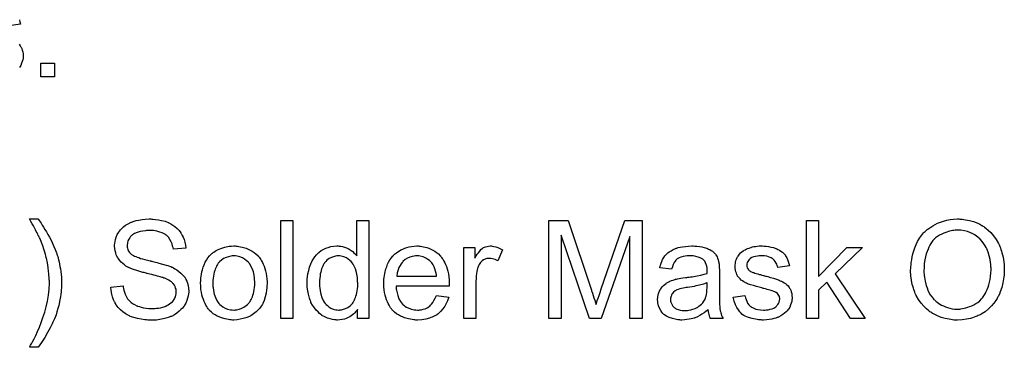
# Model space of a CAD drawing. Extents: x -1.5 to 9, y -3 to 5.
# Tile 329 of 368: x 6.336 to 7.141, y 2.024 to 2.292. Entities that reach past the tile are written whole.
import ezdxf

# ---------------------------------------------------------------- set-up
doc = ezdxf.new("R2010")
doc.units = 0
doc.layers.add('qfn16-30-34-a_mechanical_19', color=1, linetype='CONTINUOUS')

msp = doc.modelspace()

# ---------------------------------------------------------------- linework, layer by layer
at = {"layer": 'qfn16-30-34-a_mechanical_19', "color": 1}
for points in [[(6.335686, 2.291644), (6.336149, 2.289909), (6.336612, 2.287942), (6.327009, 2.286669)], [(6.335455, 2.271513), (6.33638, 2.270356), (6.336496, 2.27024), (6.336727, 2.269777), (6.33719, 2.269083), (6.337653, 2.268042), (6.338, 2.266769), (6.338463, 2.265381), (6.338694, 2.263761), (6.33881, 2.26191), (6.33881, 2.261678), (6.33881, 2.2611), (6.338694, 2.260174), (6.338463, 2.258901), (6.338116, 2.257513), (6.337537, 2.256009), (6.336843, 2.254273), (6.335917, 2.252653)], [(6.364495, 2.244902), (6.353273, 2.244902), (6.353273, 2.256124), (6.364495, 2.256124), (6.364495, 2.244902)], [(6.351074, 2.12853), (6.351421, 2.128068), (6.351884, 2.127258), (6.352578, 2.126332), (6.353504, 2.125059), (6.35443, 2.123555), (6.355471, 2.121936), (6.356628, 2.120084), (6.3579, 2.118002), (6.359057, 2.115803), (6.36033, 2.113605), (6.361603, 2.111175), (6.363917, 2.1062), (6.365074, 2.103539), (6.365999, 2.100994), (6.365999, 2.100878), (6.366231, 2.100415), (6.366347, 2.099837), (6.366694, 2.098911), (6.367041, 2.09787), (6.367388, 2.096597), (6.367735, 2.095093), (6.368198, 2.093473), (6.368545, 2.091622), (6.368892, 2.089655), (6.369239, 2.087688), (6.369586, 2.08549), (6.370049, 2.080862), (6.37028, 2.076118), (6.37028, 2.076003), (6.37028, 2.075424), (6.37028, 2.074614), (6.370165, 2.073573), (6.370165, 2.0723), (6.369933, 2.07068), (6.369818, 2.068945), (6.369586, 2.066978), (6.369239, 2.064896), (6.368892, 2.062581), (6.367851, 2.057838), (6.367272, 2.055292), (6.366462, 2.052747), (6.365652, 2.050086), (6.364611, 2.047541), (6.364495, 2.047425), (6.36438, 2.046962), (6.364033, 2.046268), (6.36357, 2.045226), (6.363107, 2.04407), (6.362413, 2.042681), (6.361603, 2.041177), (6.360793, 2.039441), (6.359867, 2.03759), (6.358826, 2.035739), (6.356512, 2.03169), (6.353851, 2.027524), (6.350958, 2.023591), (6.343901, 2.023591), (6.343901, 2.023706), (6.344132, 2.023938), (6.344364, 2.024285), (6.344595, 2.024748), (6.344942, 2.025442), (6.345405, 2.026136), (6.345868, 2.027062), (6.346446, 2.028103), (6.347719, 2.030417), (6.349107, 2.033309), (6.350496, 2.036433), (6.352115, 2.04002), (6.35362, 2.043838), (6.355008, 2.047888), (6.356396, 2.052284), (6.357669, 2.056796), (6.35871, 2.061425), (6.35952, 2.066284), (6.359983, 2.071143), (6.360215, 2.076118), (6.360215, 2.076234), (6.360215, 2.076581), (6.360215, 2.07716), (6.360215, 2.077854), (6.360099, 2.07878), (6.360099, 2.079936), (6.359983, 2.081093), (6.359867, 2.082482), (6.359752, 2.083986), (6.359636, 2.085606), (6.359173, 2.088961), (6.358595, 2.092664), (6.357785, 2.096482), (6.357785, 2.096597), (6.357669, 2.096829), (6.357553, 2.097291), (6.357438, 2.09787), (6.357206, 2.098564), (6.356975, 2.09949), (6.356396, 2.101572), (6.355702, 2.103886), (6.354777, 2.106548), (6.353735, 2.10944), (6.352578, 2.112217), (6.352578, 2.112332), (6.352463, 2.112448), (6.352347, 2.112795), (6.352115, 2.113142), (6.351884, 2.113721), (6.351537, 2.114415), (6.35119, 2.115109), (6.350727, 2.116151), (6.350149, 2.117192), (6.34957, 2.118349), (6.348876, 2.119737), (6.348066, 2.121241), (6.34714, 2.122861), (6.346215, 2.124597), (6.345058, 2.126564), (6.343901, 2.128646), (6.350958, 2.128646), (6.351074, 2.12853)], [(6.443981, 2.12853), (6.444791, 2.12853), (6.446989, 2.128299), (6.449419, 2.127952), (6.451965, 2.127374), (6.454741, 2.126679), (6.457287, 2.125754), (6.457403, 2.125754), (6.457634, 2.125638), (6.457981, 2.125407), (6.458444, 2.125175), (6.459601, 2.124597), (6.461105, 2.123555), (6.46284, 2.122398), (6.464576, 2.120894), (6.466196, 2.119159), (6.4677, 2.117192), (6.4677, 2.117076), (6.467815, 2.116961), (6.468047, 2.116613), (6.468278, 2.116266), (6.468857, 2.115109), (6.469551, 2.113605), (6.470361, 2.111754), (6.470939, 2.109556), (6.471518, 2.107242), (6.471749, 2.104696), (6.461568, 2.103886), (6.461568, 2.104002), (6.461568, 2.104233), (6.461452, 2.104581), (6.461336, 2.105159), (6.460989, 2.106432), (6.460526, 2.108167), (6.459832, 2.110019), (6.458791, 2.11187), (6.457518, 2.113605), (6.455898, 2.115225), (6.455667, 2.115341), (6.455088, 2.115803), (6.453931, 2.116498), (6.452427, 2.117192), (6.450461, 2.117886), (6.448146, 2.11858), (6.445254, 2.119043), (6.442014, 2.119159), (6.440395, 2.119159), (6.4397, 2.119043), (6.438775, 2.118927), (6.436692, 2.118696), (6.434378, 2.118233), (6.432064, 2.117655), (6.429866, 2.116729), (6.42894, 2.116151), (6.428015, 2.115572), (6.427783, 2.115456), (6.42732, 2.114994), (6.426626, 2.114184), (6.425932, 2.113258), (6.425122, 2.111985), (6.424428, 2.110597), (6.423965, 2.108977), (6.423734, 2.107126), (6.423734, 2.106895), (6.423734, 2.106432), (6.42385, 2.105622), (6.424081, 2.104696), (6.424428, 2.103539), (6.425007, 2.102382), (6.425701, 2.101225), (6.426742, 2.100068), (6.426858, 2.099953), (6.427436, 2.099606), (6.427899, 2.099258), (6.428362, 2.099027), (6.429056, 2.09868), (6.429866, 2.098217), (6.430907, 2.09787), (6.432064, 2.097407), (6.433337, 2.096944), (6.434841, 2.096366), (6.436461, 2.095903), (6.438312, 2.095325), (6.440395, 2.094862), (6.442709, 2.094283), (6.442824, 2.094283), (6.443287, 2.094168), (6.443981, 2.094052), (6.444791, 2.09382), (6.445833, 2.093589), (6.447105, 2.093242), (6.448378, 2.092895), (6.449766, 2.092548), (6.452775, 2.091738), (6.455667, 2.090928), (6.457055, 2.090465), (6.458328, 2.090002), (6.459485, 2.089655), (6.460411, 2.089193), (6.460526, 2.089193), (6.460758, 2.089077), (6.461105, 2.088845), (6.461568, 2.088614), (6.46284, 2.08792), (6.464345, 2.086994), (6.46608, 2.085722), (6.467815, 2.084333), (6.469435, 2.082713), (6.470824, 2.080978), (6.470939, 2.080746), (6.471402, 2.080168), (6.471865, 2.079127), (6.472559, 2.077738), (6.473138, 2.076118), (6.473716, 2.074151), (6.474063, 2.071953), (6.474179, 2.069639), (6.474179, 2.069523), (6.474179, 2.069408), (6.474179, 2.069061), (6.474179, 2.068598), (6.473948, 2.067325), (6.473716, 2.065705), (6.473253, 2.063854), (6.472675, 2.061887), (6.471749, 2.059805), (6.470477, 2.057606), (6.470477, 2.057491), (6.470361, 2.057375), (6.469782, 2.056681), (6.468972, 2.05564), (6.467815, 2.054483), (6.466311, 2.053094), (6.46446, 2.05159), (6.462378, 2.050202), (6.459948, 2.048929), (6.459832, 2.048929), (6.459601, 2.048813), (6.459254, 2.048698), (6.458791, 2.048466), (6.458097, 2.048235), (6.457287, 2.047888), (6.455436, 2.047425), (6.453237, 2.046846), (6.450576, 2.046268), (6.447684, 2.045921), (6.44456, 2.045805), (6.442709, 2.045805), (6.441783, 2.045921), (6.440742, 2.045921), (6.439585, 2.046036), (6.438196, 2.046152), (6.435304, 2.046615), (6.432296, 2.047078), (6.429287, 2.047888), (6.426395, 2.048929), (6.426279, 2.048929), (6.426048, 2.049045), (6.425701, 2.049276), (6.425238, 2.049507), (6.42385, 2.050202), (6.42223, 2.051243), (6.420378, 2.052631), (6.418412, 2.054251), (6.41656, 2.056218), (6.414825, 2.058416), (6.414825, 2.058532), (6.414593, 2.058763), (6.414478, 2.05911), (6.414131, 2.059573), (6.413899, 2.060152), (6.413552, 2.060846), (6.412742, 2.062581), (6.411932, 2.06478), (6.411238, 2.067209), (6.410775, 2.069986), (6.410544, 2.072879), (6.420494, 2.073804), (6.420494, 2.073689), (6.420494, 2.073573), (6.42061, 2.073226), (6.42061, 2.072763), (6.420841, 2.071722), (6.421188, 2.070218), (6.421651, 2.068714), (6.422114, 2.066978), (6.422924, 2.065358), (6.423734, 2.063854), (6.42385, 2.063738), (6.424197, 2.063276), (6.424775, 2.062466), (6.425701, 2.061656), (6.426858, 2.060615), (6.42813, 2.059573), (6.429866, 2.058532), (6.431717, 2.057606), (6.431833, 2.057606), (6.431949, 2.057491), (6.432296, 2.057375), (6.432643, 2.057259), (6.4338, 2.056912), (6.435304, 2.056449), (6.437155, 2.055987), (6.439238, 2.05564), (6.441552, 2.055408), (6.444097, 2.055292), (6.445138, 2.055292), (6.446295, 2.055408), (6.447684, 2.055524), (6.449303, 2.055755), (6.451155, 2.055987), (6.453006, 2.056449), (6.454741, 2.057028), (6.454973, 2.057144), (6.455551, 2.057375), (6.456361, 2.057838), (6.457403, 2.058301), (6.458444, 2.05911), (6.459601, 2.05992), (6.460758, 2.060846), (6.461683, 2.062003), (6.461799, 2.062119), (6.46203, 2.062581), (6.462378, 2.06316), (6.46284, 2.064086), (6.463303, 2.065011), (6.46365, 2.066168), (6.463882, 2.067441), (6.463997, 2.068829), (6.463997, 2.068945), (6.463997, 2.069523), (6.463882, 2.070218), (6.463766, 2.071143), (6.463419, 2.072069), (6.463072, 2.073226), (6.462493, 2.074383), (6.461683, 2.075424), (6.461568, 2.07554), (6.461221, 2.075887), (6.460758, 2.07635), (6.459948, 2.077044), (6.459022, 2.077738), (6.45775, 2.078548), (6.456245, 2.079358), (6.45451, 2.080052), (6.454394, 2.080168), (6.453816, 2.080284), (6.45289, 2.080631), (6.452312, 2.080746), (6.451502, 2.080978), (6.450692, 2.081325), (6.449651, 2.081556), (6.448494, 2.081903), (6.447105, 2.082251), (6.445717, 2.082598), (6.444097, 2.08306), (6.442246, 2.083523), (6.440279, 2.083986), (6.440163, 2.083986), (6.439816, 2.084102), (6.439238, 2.084217), (6.438543, 2.084449), (6.437618, 2.08468), (6.436577, 2.084912), (6.434262, 2.085606), (6.431717, 2.086416), (6.429056, 2.087226), (6.426742, 2.088035), (6.425701, 2.088498), (6.424775, 2.088961), (6.424659, 2.088961), (6.424544, 2.089077), (6.42385, 2.08954), (6.422808, 2.090118), (6.421651, 2.091044), (6.420263, 2.092085), (6.418874, 2.093358), (6.417486, 2.094862), (6.416329, 2.096482), (6.416213, 2.096713), (6.415866, 2.097291), (6.415403, 2.098217), (6.414941, 2.099374), (6.414478, 2.100878), (6.414015, 2.102614), (6.413668, 2.104465), (6.413552, 2.106432), (6.413552, 2.106548), (6.413552, 2.106663), (6.413552, 2.10701), (6.413552, 2.107473), (6.413784, 2.10863), (6.414015, 2.110134), (6.414362, 2.11187), (6.414941, 2.113837), (6.415751, 2.115803), (6.416908, 2.11777), (6.416908, 2.117886), (6.417023, 2.118002), (6.417602, 2.118696), (6.418412, 2.119622), (6.419453, 2.120779), (6.420841, 2.122051), (6.422577, 2.12344), (6.424659, 2.124712), (6.426973, 2.125869), (6.427089, 2.125869), (6.42732, 2.125985), (6.427668, 2.126101), (6.42813, 2.126332), (6.428709, 2.126564), (6.429519, 2.126795), (6.431254, 2.127258), (6.433453, 2.127721), (6.435998, 2.128183), (6.438659, 2.12853), (6.441667, 2.128646), (6.443171, 2.128646), (6.443981, 2.12853)], [(6.559334, 2.047193), (6.5495, 2.047193), (6.5495, 2.127258), (6.559334, 2.127258), (6.559334, 2.047193)], [(6.621234, 2.047193), (6.612093, 2.047193), (6.612093, 2.054483), (6.611978, 2.054367), (6.611862, 2.054135), (6.611515, 2.053673), (6.611052, 2.053094), (6.610474, 2.052516), (6.609779, 2.051821), (6.60897, 2.051012), (6.607928, 2.050202), (6.606887, 2.049392), (6.60573, 2.048582), (6.604342, 2.047888), (6.602837, 2.047309), (6.601333, 2.046731), (6.599598, 2.046268), (6.597747, 2.046036), (6.59578, 2.045921), (6.595086, 2.045921), (6.594623, 2.046036), (6.593234, 2.046152), (6.591614, 2.046383), (6.589648, 2.046846), (6.587449, 2.047541), (6.585251, 2.048466), (6.583053, 2.049739), (6.582937, 2.049739), (6.582821, 2.04997), (6.582127, 2.050433), (6.581086, 2.051359), (6.579813, 2.052516), (6.578309, 2.05402), (6.576805, 2.055871), (6.575301, 2.057954), (6.574028, 2.060383), (6.574028, 2.060499), (6.573912, 2.06073), (6.573797, 2.061077), (6.573565, 2.06154), (6.573334, 2.062234), (6.572987, 2.063044), (6.572755, 2.063854), (6.572524, 2.064896), (6.571945, 2.067209), (6.571367, 2.069871), (6.57102, 2.072879), (6.570904, 2.076118), (6.570904, 2.076234), (6.570904, 2.076465), (6.570904, 2.076928), (6.570904, 2.077622), (6.57102, 2.078317), (6.57102, 2.079242), (6.571251, 2.081325), (6.571598, 2.083755), (6.572177, 2.086416), (6.572871, 2.089193), (6.573797, 2.091854), (6.573797, 2.091969), (6.573912, 2.092201), (6.574144, 2.092548), (6.574375, 2.093011), (6.575069, 2.094283), (6.575995, 2.095903), (6.577152, 2.097639), (6.578656, 2.099374), (6.580392, 2.101225), (6.582474, 2.102729), (6.58259, 2.102729), (6.582706, 2.102845), (6.583053, 2.103077), (6.583516, 2.103308), (6.584672, 2.103886), (6.586292, 2.104696), (6.588144, 2.10539), (6.590342, 2.105969), (6.592771, 2.106432), (6.595317, 2.106548), (6.596243, 2.106548), (6.597168, 2.106432), (6.598441, 2.106316), (6.599945, 2.105969), (6.601565, 2.105622), (6.603185, 2.105043), (6.604689, 2.104233), (6.60492, 2.104118), (6.605383, 2.103886), (6.606077, 2.103308), (6.607003, 2.102729), (6.60816, 2.101919), (6.609201, 2.100878), (6.610358, 2.099837), (6.611399, 2.098564), (6.611399, 2.127258), (6.621234, 2.127258), (6.621234, 2.047193)], [(6.844766, 2.047194), (6.834584, 2.047194), (6.834584, 2.114184), (6.811213, 2.047194), (6.801726, 2.047193), (6.778586, 2.115341), (6.778586, 2.047193), (6.768404, 2.047193), (6.768404, 2.127258), (6.784255, 2.127258), (6.80323, 2.070449), (6.80323, 2.070334), (6.803346, 2.070102), (6.803461, 2.069755), (6.803693, 2.069177), (6.804155, 2.067788), (6.804734, 2.066053), (6.805312, 2.064086), (6.806007, 2.062119), (6.806585, 2.060268), (6.807048, 2.058648), (6.807164, 2.058879), (6.807279, 2.059458), (6.807626, 2.060499), (6.808089, 2.061887), (6.808668, 2.063739), (6.809478, 2.065937), (6.810288, 2.068482), (6.811329, 2.07149), (6.830535, 2.127258), (6.844766, 2.127258), (6.844766, 2.047194)], [(6.988813, 2.081556), (7.012068, 2.105275), (7.024911, 2.105275), (7.002581, 2.083639), (7.027109, 2.047194), (7.014961, 2.047194), (6.995639, 2.076813), (6.988813, 2.070218), (6.988813, 2.047194), (6.978978, 2.047194), (6.978978, 2.127258), (6.988813, 2.127258), (6.988813, 2.081556)], [(7.104281, 2.128531), (7.105323, 2.128531), (7.106364, 2.128415), (7.107752, 2.128184), (7.109141, 2.127952), (7.112149, 2.127374), (7.11562, 2.126448), (7.118975, 2.12506), (7.120711, 2.12425), (7.122446, 2.123324), (7.122562, 2.123208), (7.122793, 2.123093), (7.123256, 2.122746), (7.12395, 2.122398), (7.124644, 2.12182), (7.12557, 2.121126), (7.127537, 2.119506), (7.129619, 2.117423), (7.131934, 2.114878), (7.134132, 2.11187), (7.135983, 2.108515), (7.135983, 2.108399), (7.136214, 2.108052), (7.136446, 2.107589), (7.136677, 2.106895), (7.13714, 2.105969), (7.137487, 2.104928), (7.13795, 2.103655), (7.138413, 2.102267), (7.13876, 2.100763), (7.139223, 2.099143), (7.139685, 2.097292), (7.140033, 2.09544), (7.140495, 2.091391), (7.140727, 2.086994), (7.140727, 2.086879), (7.140727, 2.086416), (7.140727, 2.085837), (7.140611, 2.084912), (7.140611, 2.08387), (7.140495, 2.082598), (7.140264, 2.081209), (7.140148, 2.079705), (7.13957, 2.07635), (7.138644, 2.072648), (7.137371, 2.068945), (7.136677, 2.067094), (7.135752, 2.065243), (7.135752, 2.065127), (7.13552, 2.06478), (7.135289, 2.064317), (7.134826, 2.063623), (7.134363, 2.062813), (7.133785, 2.062003), (7.132165, 2.059805), (7.130198, 2.057491), (7.127884, 2.055061), (7.125107, 2.052747), (7.121868, 2.050664), (7.121752, 2.050664), (7.12152, 2.050433), (7.120942, 2.050202), (7.120248, 2.049855), (7.119438, 2.049508), (7.118512, 2.04916), (7.117355, 2.048698), (7.116083, 2.048235), (7.114694, 2.047772), (7.11319, 2.047309), (7.109835, 2.046615), (7.106248, 2.046036), (7.10243, 2.045805), (7.101273, 2.045805), (7.100579, 2.045921), (7.099538, 2.045921), (7.098381, 2.046152), (7.097108, 2.046268), (7.095604, 2.046499), (7.09248, 2.047194), (7.089124, 2.048119), (7.085654, 2.049508), (7.083918, 2.050317), (7.082182, 2.051243), (7.082067, 2.051359), (7.081835, 2.051474), (7.081373, 2.051822), (7.080678, 2.052284), (7.079984, 2.052747), (7.079174, 2.053441), (7.077207, 2.055177), (7.075009, 2.057259), (7.072695, 2.059805), (7.070613, 2.062697), (7.068646, 2.066053), (7.068646, 2.066168), (7.068414, 2.066515), (7.068183, 2.066978), (7.067951, 2.067672), (7.067604, 2.068598), (7.067257, 2.069639), (7.066794, 2.070796), (7.066447, 2.072069), (7.065984, 2.073573), (7.065522, 2.075077), (7.064828, 2.078548), (7.064365, 2.082135), (7.064133, 2.086069), (7.064133, 2.086184), (7.064133, 2.0863), (7.064133, 2.086994), (7.064249, 2.088036), (7.064249, 2.089424), (7.06448, 2.091044), (7.064712, 2.093011), (7.065059, 2.095209), (7.065522, 2.097523), (7.065984, 2.099953), (7.066679, 2.102498), (7.067604, 2.105044), (7.068646, 2.107705), (7.069803, 2.11025), (7.071307, 2.112795), (7.072926, 2.115109), (7.074778, 2.117308), (7.074893, 2.117423), (7.07524, 2.117771), (7.075935, 2.118349), (7.076745, 2.119043), (7.077786, 2.119969), (7.079059, 2.120894), (7.080563, 2.121936), (7.082298, 2.122977), (7.084149, 2.124018), (7.086232, 2.12506), (7.088546, 2.125985), (7.090976, 2.126911), (7.093637, 2.127605), (7.096414, 2.128184), (7.099306, 2.128531), (7.10243, 2.128646), (7.103471, 2.128646), (7.104281, 2.128531)], [(7.10243, 2.119506), (7.101389, 2.119506), (7.100579, 2.11939), (7.099538, 2.119275), (7.098496, 2.119043), (7.097224, 2.118812), (7.095835, 2.11858), (7.092827, 2.117655), (7.091207, 2.116961), (7.089587, 2.116266), (7.087852, 2.115341), (7.086232, 2.1143), (7.084612, 2.113142), (7.083108, 2.111754), (7.082992, 2.111638), (7.082761, 2.111407), (7.082414, 2.110944), (7.081835, 2.11025), (7.081257, 2.10944), (7.080563, 2.108399), (7.079868, 2.107126), (7.079059, 2.105622), (7.078364, 2.104002), (7.077555, 2.102035), (7.07686, 2.099953), (7.076282, 2.097639), (7.075703, 2.095093), (7.075356, 2.092201), (7.075125, 2.089193), (7.075009, 2.085953), (7.075009, 2.085837), (7.075009, 2.085374), (7.075009, 2.084565), (7.075125, 2.083523), (7.07524, 2.082366), (7.075472, 2.080978), (7.075703, 2.079358), (7.075935, 2.077738), (7.07686, 2.074036), (7.077555, 2.072185), (7.078249, 2.070218), (7.079174, 2.068367), (7.080216, 2.066515), (7.081373, 2.06478), (7.082761, 2.06316), (7.082877, 2.063044), (7.083108, 2.062813), (7.083571, 2.06235), (7.084149, 2.061887), (7.084959, 2.061193), (7.085885, 2.060499), (7.086926, 2.059805), (7.088083, 2.058995), (7.089472, 2.058185), (7.090976, 2.057491), (7.092596, 2.056797), (7.094331, 2.056102), (7.096182, 2.05564), (7.098033, 2.055177), (7.100116, 2.054945), (7.102314, 2.05483), (7.102893, 2.05483), (7.103471, 2.054945), (7.104281, 2.054945), (7.105323, 2.055061), (7.10648, 2.055293), (7.107868, 2.055524), (7.109256, 2.055871), (7.110876, 2.056334), (7.11238, 2.056912), (7.114116, 2.057491), (7.115735, 2.058301), (7.117355, 2.059342), (7.118975, 2.060383), (7.120595, 2.061656), (7.122099, 2.06316), (7.122215, 2.063276), (7.122446, 2.063507), (7.122793, 2.064086), (7.123372, 2.06478), (7.12395, 2.06559), (7.124529, 2.066631), (7.125223, 2.067904), (7.126033, 2.069292), (7.126727, 2.070912), (7.127421, 2.072763), (7.128, 2.07473), (7.128694, 2.076813), (7.129157, 2.079127), (7.129504, 2.081672), (7.129735, 2.084333), (7.129851, 2.08711), (7.129851, 2.087226), (7.129851, 2.087573), (7.129851, 2.088036), (7.129851, 2.08873), (7.129735, 2.08954), (7.129735, 2.090581), (7.129619, 2.091622), (7.129388, 2.092895), (7.129041, 2.095556), (7.128462, 2.098333), (7.127653, 2.101341), (7.126496, 2.104118), (7.126496, 2.104234), (7.12638, 2.104465), (7.126149, 2.104812), (7.125917, 2.105275), (7.125107, 2.106663), (7.124066, 2.108283), (7.122677, 2.110134), (7.120942, 2.111985), (7.118975, 2.113837), (7.116777, 2.115456), (7.116661, 2.115456), (7.116545, 2.115688), (7.116198, 2.115804), (7.11562, 2.116151), (7.115041, 2.116382), (7.114347, 2.116729), (7.112612, 2.117539), (7.110529, 2.118233), (7.108099, 2.118927), (7.105323, 2.11939), (7.10243, 2.119506)], [(6.512939, 2.106432), (6.51398, 2.106316), (6.515137, 2.106085), (6.516409, 2.105853), (6.517914, 2.105622), (6.521038, 2.104581), (6.522657, 2.104002), (6.524277, 2.103192), (6.525897, 2.102382), (6.527517, 2.101225), (6.529021, 2.100068), (6.530525, 2.09868), (6.530641, 2.098564), (6.530872, 2.098333), (6.531219, 2.09787), (6.531682, 2.097291), (6.53226, 2.096482), (6.532955, 2.09544), (6.533649, 2.094283), (6.534343, 2.093011), (6.535037, 2.091622), (6.535731, 2.089887), (6.536426, 2.088151), (6.537004, 2.086184), (6.537467, 2.084102), (6.537814, 2.081903), (6.538045, 2.079589), (6.538161, 2.077044), (6.538161, 2.076928), (6.538161, 2.076581), (6.538161, 2.076003), (6.538161, 2.075193), (6.538045, 2.074267), (6.53793, 2.07311), (6.53793, 2.071953), (6.537698, 2.07068), (6.537351, 2.067788), (6.536657, 2.064896), (6.535847, 2.062003), (6.53469, 2.059342), (6.53469, 2.059226), (6.534574, 2.05911), (6.534343, 2.058763), (6.534112, 2.058301), (6.533302, 2.057144), (6.53226, 2.055755), (6.530872, 2.054135), (6.529136, 2.052516), (6.52717, 2.050896), (6.524856, 2.049392), (6.52474, 2.049392), (6.524624, 2.049276), (6.524277, 2.049045), (6.523699, 2.048813), (6.52312, 2.048582), (6.522426, 2.04835), (6.52069, 2.047656), (6.518724, 2.047078), (6.516294, 2.046499), (6.513748, 2.046036), (6.510972, 2.045921), (6.509815, 2.045921), (6.508889, 2.046036), (6.507848, 2.046152), (6.506691, 2.046383), (6.505302, 2.046615), (6.503914, 2.046846), (6.50079, 2.047772), (6.499055, 2.048466), (6.497435, 2.04916), (6.495815, 2.050086), (6.494195, 2.051127), (6.492691, 2.052284), (6.491187, 2.053673), (6.491071, 2.053788), (6.49084, 2.05402), (6.490493, 2.054483), (6.49003, 2.055177), (6.489451, 2.055987), (6.488873, 2.056912), (6.488179, 2.058069), (6.487484, 2.059458), (6.48679, 2.060962), (6.486096, 2.062697), (6.485518, 2.064548), (6.484939, 2.066515), (6.484476, 2.068714), (6.484129, 2.071028), (6.483898, 2.073573), (6.483782, 2.076234), (6.483782, 2.076465), (6.483782, 2.076928), (6.483898, 2.077738), (6.483898, 2.078895), (6.484014, 2.080168), (6.484245, 2.081788), (6.484476, 2.083407), (6.484939, 2.085259), (6.485402, 2.08711), (6.48598, 2.089077), (6.486675, 2.091159), (6.4876, 2.093126), (6.488526, 2.094977), (6.489798, 2.096829), (6.491071, 2.098564), (6.492691, 2.100068), (6.492807, 2.100184), (6.493038, 2.1003), (6.493501, 2.100647), (6.494079, 2.10111), (6.494774, 2.101572), (6.495699, 2.102151), (6.496625, 2.102729), (6.497782, 2.103308), (6.499055, 2.103886), (6.500443, 2.104465), (6.503567, 2.105506), (6.507154, 2.106316), (6.509005, 2.106432), (6.510972, 2.106548), (6.512129, 2.106548), (6.512939, 2.106432)], [(6.662539, 2.106432), (6.663464, 2.106316), (6.664621, 2.106085), (6.665894, 2.105853), (6.667398, 2.105506), (6.668786, 2.105159), (6.670406, 2.104581), (6.67191, 2.104002), (6.67353, 2.103192), (6.67515, 2.102267), (6.67677, 2.101225), (6.678274, 2.099953), (6.679662, 2.098564), (6.679778, 2.098448), (6.680009, 2.098217), (6.680356, 2.097754), (6.680819, 2.09706), (6.681398, 2.09625), (6.681976, 2.095325), (6.68267, 2.094168), (6.683365, 2.092779), (6.684059, 2.091275), (6.684753, 2.089655), (6.685332, 2.087804), (6.68591, 2.085837), (6.686373, 2.083639), (6.68672, 2.081325), (6.686951, 2.078895), (6.687067, 2.076234), (6.687067, 2.076118), (6.687067, 2.075656), (6.687067, 2.074846), (6.686951, 2.073689), (6.643564, 2.073689), (6.643564, 2.073573), (6.643564, 2.073226), (6.64368, 2.072763), (6.64368, 2.072069), (6.643795, 2.071259), (6.644027, 2.070333), (6.644374, 2.068251), (6.645068, 2.065937), (6.645993, 2.063391), (6.647266, 2.061077), (6.648886, 2.058995), (6.649002, 2.058995), (6.649117, 2.058763), (6.649812, 2.058185), (6.650853, 2.057375), (6.652241, 2.056565), (6.654092, 2.05564), (6.656175, 2.05483), (6.658489, 2.054251), (6.659762, 2.054135), (6.66115, 2.05402), (6.662076, 2.05402), (6.663117, 2.054135), (6.66439, 2.054367), (6.665778, 2.054714), (6.667398, 2.055177), (6.668902, 2.055871), (6.670406, 2.056796), (6.670522, 2.056912), (6.6711, 2.057375), (6.671795, 2.058069), (6.672605, 2.058995), (6.67353, 2.060267), (6.674571, 2.061887), (6.675613, 2.063738), (6.676538, 2.065937), (6.68672, 2.064664), (6.68672, 2.064548), (6.686604, 2.064317), (6.686489, 2.063854), (6.686257, 2.06316), (6.68591, 2.062466), (6.685563, 2.06154), (6.684637, 2.059573), (6.68348, 2.057375), (6.68186, 2.055061), (6.680009, 2.052863), (6.677695, 2.05078), (6.67758, 2.05078), (6.677348, 2.050549), (6.677001, 2.050317), (6.676538, 2.04997), (6.675844, 2.049623), (6.67515, 2.049276), (6.674224, 2.048813), (6.673183, 2.04835), (6.672026, 2.047888), (6.670869, 2.047425), (6.667976, 2.046731), (6.664737, 2.046152), (6.66115, 2.045921), (6.659877, 2.045921), (6.659068, 2.046036), (6.658026, 2.046152), (6.656754, 2.046383), (6.655365, 2.046615), (6.653861, 2.046846), (6.650622, 2.047772), (6.648886, 2.048466), (6.647266, 2.04916), (6.645531, 2.050086), (6.643911, 2.051127), (6.642407, 2.052284), (6.640903, 2.053673), (6.640787, 2.053788), (6.640556, 2.05402), (6.640208, 2.054483), (6.639746, 2.055177), (6.639167, 2.055987), (6.638589, 2.056912), (6.637895, 2.058069), (6.6372, 2.059342), (6.636506, 2.060846), (6.635812, 2.062466), (6.635233, 2.064317), (6.634655, 2.066284), (6.634192, 2.068367), (6.633845, 2.07068), (6.633614, 2.07311), (6.633498, 2.075656), (6.633498, 2.075771), (6.633498, 2.07635), (6.633498, 2.077044), (6.633614, 2.078085), (6.633729, 2.079358), (6.633845, 2.080746), (6.634076, 2.082366), (6.634423, 2.083986), (6.635349, 2.087688), (6.635928, 2.08954), (6.636622, 2.091506), (6.637547, 2.093358), (6.638589, 2.095093), (6.639746, 2.096829), (6.641018, 2.098448), (6.641134, 2.098564), (6.641365, 2.098796), (6.641828, 2.099143), (6.642407, 2.099721), (6.643101, 2.1003), (6.644027, 2.100994), (6.645068, 2.101804), (6.646341, 2.102498), (6.647613, 2.103308), (6.649117, 2.104002), (6.650737, 2.104696), (6.652473, 2.105275), (6.654324, 2.105853), (6.656291, 2.1062), (6.658373, 2.106432), (6.660572, 2.106548), (6.661729, 2.106548), (6.662539, 2.106432)], [(6.72224, 2.106432), (6.723512, 2.1062), (6.725017, 2.105738), (6.726636, 2.105159), (6.728488, 2.104349), (6.730454, 2.103308), (6.726868, 2.094283), (6.726752, 2.094399), (6.726289, 2.09463), (6.725595, 2.094977), (6.724669, 2.095325), (6.723628, 2.095672), (6.722355, 2.096019), (6.721083, 2.09625), (6.71981, 2.096366), (6.719232, 2.096366), (6.718653, 2.09625), (6.717843, 2.096135), (6.717033, 2.095903), (6.715992, 2.095556), (6.714951, 2.095093), (6.714025, 2.094399), (6.713909, 2.094283), (6.713562, 2.094052), (6.713215, 2.093589), (6.712637, 2.093011), (6.712058, 2.092201), (6.71148, 2.091275), (6.710901, 2.090234), (6.710438, 2.088961), (6.710323, 2.08873), (6.710207, 2.088035), (6.709976, 2.086994), (6.709628, 2.085606), (6.709281, 2.08387), (6.70905, 2.081903), (6.708934, 2.079821), (6.708819, 2.077507), (6.708819, 2.047193), (6.698984, 2.047193), (6.698984, 2.105275), (6.707893, 2.105275), (6.707893, 2.096482), (6.708009, 2.096597), (6.708471, 2.097407), (6.70905, 2.098448), (6.709976, 2.099721), (6.710901, 2.100994), (6.711943, 2.102382), (6.712984, 2.103539), (6.714025, 2.104465), (6.714141, 2.104581), (6.714488, 2.104812), (6.715182, 2.105159), (6.715876, 2.105506), (6.716802, 2.105853), (6.717959, 2.1062), (6.719116, 2.106432), (6.720389, 2.106548), (6.721199, 2.106548), (6.72224, 2.106432)], [(6.887806, 2.106432), (6.889542, 2.106316), (6.891509, 2.106085), (6.893476, 2.105738), (6.895443, 2.105275), (6.897294, 2.104696), (6.897525, 2.104581), (6.898104, 2.104349), (6.898914, 2.104002), (6.899955, 2.103539), (6.901112, 2.102845), (6.902269, 2.102151), (6.90331, 2.101225), (6.904236, 2.1003), (6.904352, 2.100184), (6.904583, 2.099837), (6.90493, 2.099258), (6.905393, 2.098564), (6.905971, 2.097523), (6.906434, 2.096482), (6.906897, 2.095209), (6.907244, 2.093705), (6.907244, 2.093589), (6.90736, 2.093242), (6.907475, 2.092548), (6.907591, 2.091622), (6.907591, 2.09035), (6.907707, 2.088845), (6.907823, 2.086879), (6.907823, 2.08468), (6.907823, 2.07149), (6.907823, 2.071375), (6.907823, 2.070912), (6.907823, 2.070218), (6.907823, 2.069292), (6.907823, 2.068251), (6.907823, 2.066978), (6.907938, 2.064201), (6.907938, 2.061309), (6.908054, 2.058416), (6.90817, 2.057144), (6.90817, 2.055987), (6.908285, 2.054945), (6.908401, 2.054135), (6.908401, 2.05402), (6.908517, 2.053557), (6.908632, 2.052863), (6.90898, 2.051937), (6.909211, 2.050896), (6.909674, 2.049739), (6.910252, 2.048466), (6.910831, 2.047194), (6.900533, 2.047194), (6.900418, 2.047309), (6.900302, 2.047772), (6.900071, 2.048351), (6.899724, 2.049276), (6.899377, 2.050317), (6.899145, 2.05159), (6.898914, 2.052979), (6.898682, 2.054483), (6.898567, 2.054483), (6.898451, 2.054251), (6.897757, 2.053673), (6.896715, 2.052863), (6.895327, 2.051822), (6.893592, 2.05078), (6.891856, 2.049623), (6.890005, 2.048582), (6.888038, 2.047772), (6.887806, 2.047656), (6.887112, 2.047541), (6.886071, 2.047194), (6.884798, 2.046846), (6.883178, 2.046499), (6.881327, 2.046268), (6.879245, 2.046036), (6.877162, 2.045921), (6.876236, 2.045921), (6.875542, 2.046036), (6.874732, 2.046036), (6.873807, 2.046152), (6.871724, 2.046499), (6.86941, 2.047078), (6.866865, 2.047888), (6.864551, 2.049045), (6.862468, 2.050549), (6.862237, 2.05078), (6.861658, 2.051359), (6.860848, 2.0524), (6.859923, 2.053788), (6.858997, 2.055524), (6.858187, 2.057491), (6.857609, 2.059921), (6.857493, 2.061077), (6.857377, 2.062466), (6.857377, 2.062697), (6.857377, 2.06316), (6.857493, 2.06397), (6.857609, 2.065011), (6.85784, 2.066284), (6.858187, 2.067557), (6.85865, 2.068945), (6.859229, 2.070218), (6.859344, 2.070334), (6.859576, 2.070796), (6.860038, 2.07149), (6.860617, 2.0723), (6.861311, 2.073226), (6.862237, 2.074152), (6.863162, 2.075077), (6.864319, 2.075887), (6.864435, 2.076003), (6.864898, 2.076234), (6.865476, 2.076697), (6.866402, 2.07716), (6.867443, 2.077623), (6.868716, 2.078201), (6.869989, 2.078664), (6.871493, 2.079127), (6.871609, 2.079127), (6.872071, 2.079242), (6.872766, 2.079474), (6.873691, 2.07959), (6.874848, 2.079821), (6.876352, 2.080052), (6.878088, 2.080399), (6.88017, 2.080631), (6.880286, 2.080631), (6.880749, 2.080747), (6.881327, 2.080747), (6.882137, 2.080862), (6.883063, 2.080978), (6.88422, 2.081209), (6.885493, 2.081325), (6.886881, 2.081556), (6.889658, 2.082135), (6.892666, 2.082713), (6.895327, 2.083408), (6.8966, 2.083755), (6.897757, 2.084102), (6.897757, 2.084218), (6.897757, 2.084449), (6.897872, 2.085143), (6.897872, 2.085953), (6.897872, 2.086416), (6.897872, 2.086647), (6.897872, 2.086763), (6.897872, 2.086879), (6.897872, 2.087573), (6.897757, 2.08873), (6.897525, 2.090003), (6.897178, 2.091391), (6.8966, 2.092779), (6.895905, 2.094052), (6.89498, 2.095093), (6.894864, 2.095209), (6.894286, 2.095672), (6.89336, 2.096135), (6.892203, 2.096829), (6.890583, 2.097407), (6.888732, 2.097986), (6.886418, 2.098333), (6.883757, 2.098449), (6.8826, 2.098449), (6.881443, 2.098333), (6.879823, 2.098102), (6.878203, 2.09787), (6.876468, 2.097407), (6.874848, 2.096829), (6.87346, 2.096019), (6.873344, 2.095903), (6.872881, 2.095556), (6.872303, 2.094978), (6.871609, 2.094052), (6.870914, 2.092895), (6.870104, 2.091391), (6.86941, 2.08954), (6.868716, 2.087457), (6.859113, 2.08873), (6.859113, 2.088845), (6.859229, 2.088961), (6.859229, 2.089308), (6.859344, 2.089771), (6.859691, 2.090812), (6.860154, 2.092316), (6.860733, 2.093821), (6.861427, 2.09544), (6.862352, 2.09706), (6.863394, 2.098564), (6.86351, 2.09868), (6.863972, 2.099143), (6.864667, 2.099837), (6.865592, 2.100763), (6.866865, 2.101688), (6.868369, 2.102614), (6.870104, 2.103655), (6.872071, 2.104465), (6.872187, 2.104465), (6.872303, 2.104581), (6.87265, 2.104696), (6.873113, 2.104812), (6.87427, 2.105159), (6.875889, 2.105506), (6.877741, 2.105853), (6.880055, 2.1062), (6.882484, 2.106432), (6.885261, 2.106548), (6.886534, 2.106548), (6.887806, 2.106432)], [(6.944384, 2.106432), (6.946119, 2.106316), (6.947971, 2.106085), (6.949937, 2.105622), (6.95202, 2.105159), (6.953987, 2.104465), (6.954103, 2.104465), (6.954218, 2.104349), (6.954797, 2.104118), (6.955722, 2.103655), (6.956879, 2.103077), (6.958152, 2.102267), (6.959425, 2.101341), (6.960582, 2.1003), (6.961623, 2.099143), (6.961739, 2.099027), (6.96197, 2.098564), (6.962433, 2.097754), (6.963011, 2.096829), (6.96359, 2.09544), (6.964168, 2.093936), (6.964631, 2.092201), (6.965094, 2.090234), (6.955491, 2.088961), (6.955491, 2.089193), (6.955375, 2.089655), (6.955144, 2.090465), (6.954797, 2.091507), (6.954218, 2.092548), (6.953524, 2.093705), (6.952714, 2.094862), (6.951557, 2.095903), (6.951441, 2.096019), (6.950979, 2.09625), (6.950284, 2.096713), (6.949243, 2.097176), (6.948086, 2.097639), (6.946582, 2.098102), (6.944731, 2.098333), (6.942764, 2.098449), (6.941607, 2.098449), (6.94045, 2.098333), (6.938946, 2.098217), (6.937442, 2.09787), (6.935822, 2.097523), (6.934318, 2.096945), (6.933045, 2.096135), (6.93293, 2.096019), (6.932582, 2.095787), (6.93212, 2.095325), (6.931657, 2.094631), (6.931078, 2.093936), (6.930615, 2.093011), (6.930268, 2.091969), (6.930153, 2.090928), (6.930153, 2.090812), (6.930153, 2.090581), (6.930268, 2.090234), (6.930268, 2.089771), (6.930615, 2.088614), (6.93131, 2.087457), (6.931425, 2.087341), (6.931541, 2.087226), (6.931773, 2.086879), (6.932235, 2.086532), (6.932698, 2.086184), (6.933392, 2.085722), (6.934202, 2.085374), (6.935128, 2.084912), (6.935243, 2.084912), (6.935475, 2.084796), (6.935938, 2.08468), (6.936748, 2.084333), (6.937905, 2.083986), (6.939409, 2.083639), (6.940334, 2.083292), (6.941376, 2.083061), (6.942533, 2.082713), (6.943805, 2.082366), (6.943921, 2.082366), (6.944268, 2.082251), (6.944847, 2.082135), (6.945541, 2.081903), (6.946351, 2.081672), (6.947392, 2.081441), (6.94959, 2.080747), (6.95202, 2.080052), (6.95445, 2.079242), (6.956648, 2.078432), (6.957574, 2.078085), (6.958383, 2.077738), (6.958615, 2.077623), (6.959078, 2.077391), (6.959772, 2.077044), (6.960813, 2.076466), (6.961855, 2.075771), (6.962896, 2.074846), (6.963937, 2.073805), (6.964863, 2.072648), (6.964978, 2.072532), (6.96521, 2.072069), (6.965673, 2.071375), (6.966135, 2.070334), (6.966483, 2.069061), (6.966945, 2.067672), (6.967177, 2.066053), (6.967292, 2.064201), (6.967292, 2.06397), (6.967292, 2.063392), (6.967177, 2.062466), (6.966945, 2.061193), (6.966598, 2.059805), (6.96602, 2.058301), (6.965325, 2.056565), (6.9644, 2.054945), (6.964284, 2.054714), (6.963821, 2.054251), (6.963243, 2.053441), (6.962317, 2.052516), (6.961045, 2.051474), (6.959656, 2.050317), (6.958036, 2.049276), (6.956069, 2.048235), (6.955954, 2.048235), (6.955838, 2.048119), (6.955144, 2.047888), (6.953987, 2.047541), (6.952483, 2.047078), (6.950632, 2.046615), (6.948549, 2.046268), (6.946351, 2.046036), (6.943805, 2.045921), (6.942764, 2.045921), (6.941954, 2.046036), (6.941029, 2.046036), (6.939872, 2.046152), (6.938715, 2.046268), (6.937442, 2.046499), (6.934665, 2.047078), (6.931773, 2.047888), (6.928996, 2.049045), (6.927723, 2.049739), (6.926566, 2.050549), (6.92645, 2.050664), (6.926335, 2.05078), (6.92564, 2.051474), (6.924599, 2.052516), (6.923442, 2.054135), (6.922169, 2.056102), (6.920897, 2.058416), (6.919855, 2.061309), (6.919046, 2.064548), (6.928764, 2.066053), (6.928764, 2.065937), (6.928764, 2.065821), (6.928996, 2.065127), (6.929227, 2.06397), (6.92969, 2.062697), (6.930268, 2.061309), (6.930963, 2.059805), (6.932004, 2.058301), (6.933277, 2.057028), (6.933508, 2.056912), (6.933971, 2.056565), (6.934896, 2.056102), (6.936053, 2.055524), (6.937557, 2.054945), (6.939293, 2.054483), (6.941376, 2.054135), (6.943805, 2.05402), (6.944962, 2.05402), (6.946119, 2.054135), (6.947623, 2.054367), (6.949243, 2.054714), (6.950979, 2.055177), (6.952483, 2.055755), (6.953871, 2.056681), (6.953987, 2.056797), (6.95445, 2.057144), (6.954913, 2.057722), (6.955607, 2.058532), (6.956185, 2.059458), (6.956764, 2.060615), (6.957111, 2.061772), (6.957226, 2.06316), (6.957226, 2.063276), (6.957226, 2.063739), (6.957111, 2.064317), (6.956879, 2.065127), (6.956532, 2.065937), (6.955954, 2.066747), (6.95526, 2.067672), (6.954218, 2.068367), (6.954103, 2.068482), (6.953756, 2.068598), (6.953177, 2.068945), (6.952251, 2.069292), (6.950863, 2.069755), (6.950053, 2.070102), (6.949127, 2.070334), (6.948086, 2.070681), (6.946929, 2.071028), (6.945657, 2.071375), (6.944152, 2.071722), (6.944037, 2.071722), (6.94369, 2.071838), (6.943111, 2.071953), (6.942417, 2.072185), (6.941491, 2.072416), (6.94045, 2.072763), (6.938252, 2.073342), (6.935706, 2.074152), (6.933277, 2.074846), (6.930963, 2.075656), (6.929921, 2.076119), (6.929111, 2.076466), (6.92888, 2.076581), (6.928417, 2.076813), (6.927723, 2.077276), (6.926797, 2.077854), (6.925756, 2.078664), (6.924715, 2.07959), (6.923673, 2.080631), (6.922748, 2.081903), (6.922632, 2.082019), (6.922401, 2.082482), (6.922054, 2.083292), (6.921707, 2.084218), (6.921359, 2.085374), (6.921012, 2.086763), (6.920781, 2.088151), (6.920665, 2.089771), (6.920665, 2.090003), (6.920665, 2.090465), (6.920781, 2.09116), (6.920897, 2.092201), (6.921128, 2.093242), (6.921359, 2.094515), (6.921822, 2.095672), (6.922401, 2.096945), (6.922516, 2.09706), (6.922748, 2.097523), (6.923095, 2.098102), (6.923673, 2.098911), (6.924368, 2.099721), (6.925178, 2.100763), (6.926103, 2.101688), (6.92726, 2.102498), (6.927376, 2.102614), (6.927723, 2.102729), (6.928186, 2.103077), (6.92888, 2.103424), (6.929806, 2.103887), (6.930847, 2.104349), (6.93212, 2.104812), (6.933508, 2.105275), (6.933739, 2.105391), (6.934202, 2.105506), (6.935012, 2.105738), (6.936053, 2.105969), (6.937326, 2.1062), (6.938715, 2.106316), (6.940334, 2.106548), (6.943111, 2.106548), (6.944384, 2.106432)], [(6.510972, 2.098448), (6.510277, 2.098448), (6.509699, 2.098333), (6.508426, 2.098217), (6.506691, 2.097754), (6.504724, 2.09706), (6.502641, 2.096135), (6.500674, 2.094746), (6.499633, 2.09382), (6.498707, 2.092895), (6.498707, 2.092779), (6.498476, 2.092664), (6.498245, 2.092316), (6.497898, 2.091854), (6.49755, 2.091275), (6.497203, 2.090581), (6.49674, 2.089655), (6.496278, 2.08873), (6.495815, 2.087573), (6.495352, 2.086416), (6.495005, 2.085027), (6.494658, 2.083523), (6.494311, 2.081903), (6.494079, 2.080168), (6.493964, 2.078201), (6.493848, 2.076234), (6.493848, 2.076118), (6.493848, 2.075771), (6.493848, 2.075193), (6.493964, 2.074383), (6.493964, 2.073457), (6.494079, 2.072416), (6.494426, 2.069986), (6.495005, 2.067209), (6.495931, 2.064433), (6.497088, 2.061772), (6.497898, 2.060615), (6.498707, 2.059458), (6.498823, 2.059458), (6.498939, 2.059226), (6.499633, 2.058648), (6.500674, 2.057722), (6.502063, 2.056796), (6.503798, 2.055755), (6.505881, 2.05483), (6.50831, 2.054251), (6.509583, 2.054135), (6.510972, 2.05402), (6.511666, 2.05402), (6.512244, 2.054135), (6.513517, 2.054367), (6.515252, 2.054714), (6.517104, 2.055408), (6.519186, 2.056334), (6.521153, 2.057722), (6.522194, 2.058648), (6.52312, 2.059573), (6.523236, 2.059689), (6.523351, 2.059805), (6.523583, 2.060152), (6.52393, 2.060615), (6.524277, 2.061193), (6.52474, 2.061887), (6.525203, 2.062813), (6.525666, 2.063738), (6.526128, 2.064896), (6.526475, 2.066168), (6.526938, 2.067557), (6.527285, 2.069061), (6.527632, 2.070796), (6.527864, 2.072532), (6.528095, 2.074499), (6.528095, 2.076581), (6.528095, 2.076697), (6.528095, 2.077044), (6.528095, 2.077622), (6.52798, 2.078317), (6.52798, 2.079242), (6.527864, 2.080284), (6.527517, 2.082713), (6.526938, 2.085259), (6.526013, 2.088035), (6.52474, 2.090581), (6.524046, 2.091854), (6.52312, 2.092895), (6.52312, 2.093011), (6.522889, 2.093126), (6.522194, 2.09382), (6.521153, 2.09463), (6.519765, 2.095672), (6.518029, 2.096713), (6.515947, 2.097639), (6.513633, 2.098217), (6.51236, 2.098333), (6.510972, 2.098448)], [(6.596358, 2.098448), (6.59578, 2.098448), (6.595317, 2.098333), (6.594044, 2.098217), (6.59254, 2.097754), (6.590805, 2.097176), (6.588953, 2.096135), (6.587102, 2.094862), (6.586177, 2.093936), (6.585367, 2.093011), (6.585367, 2.092895), (6.585135, 2.092779), (6.58502, 2.092432), (6.584672, 2.091969), (6.584325, 2.091391), (6.583978, 2.090697), (6.583631, 2.089887), (6.583168, 2.088961), (6.582706, 2.087804), (6.582359, 2.086531), (6.582011, 2.085143), (6.581664, 2.083639), (6.581433, 2.082019), (6.581202, 2.080168), (6.58097, 2.078201), (6.58097, 2.076118), (6.58097, 2.076003), (6.58097, 2.075656), (6.58097, 2.075077), (6.581086, 2.074267), (6.581086, 2.073342), (6.581202, 2.0723), (6.581549, 2.069871), (6.582127, 2.067209), (6.582937, 2.064433), (6.584094, 2.061772), (6.584788, 2.060615), (6.585598, 2.059458), (6.585714, 2.059458), (6.585829, 2.059226), (6.586408, 2.058648), (6.587449, 2.057722), (6.588722, 2.056796), (6.590342, 2.055755), (6.592309, 2.05483), (6.594391, 2.054251), (6.595548, 2.054135), (6.596705, 2.05402), (6.597284, 2.05402), (6.597747, 2.054135), (6.599019, 2.054251), (6.600523, 2.054714), (6.602259, 2.055292), (6.60411, 2.056218), (6.605961, 2.057491), (6.606887, 2.058301), (6.607697, 2.059226), (6.607697, 2.059342), (6.607928, 2.059458), (6.60816, 2.059805), (6.608391, 2.060267), (6.608738, 2.060846), (6.609201, 2.061425), (6.609548, 2.06235), (6.610011, 2.063276), (6.610474, 2.064317), (6.610821, 2.065474), (6.611283, 2.066862), (6.611631, 2.068251), (6.611862, 2.069871), (6.612093, 2.07149), (6.612325, 2.073342), (6.612325, 2.075309), (6.612325, 2.075424), (6.612325, 2.075887), (6.612325, 2.076465), (6.612209, 2.077275), (6.612209, 2.078201), (6.612093, 2.079358), (6.611978, 2.080631), (6.611746, 2.082019), (6.611168, 2.084796), (6.610358, 2.087688), (6.609201, 2.090465), (6.608507, 2.091622), (6.607697, 2.092779), (6.607697, 2.092895), (6.607465, 2.093011), (6.606887, 2.093705), (6.605846, 2.09463), (6.604573, 2.095672), (6.602953, 2.096713), (6.600986, 2.097523), (6.598788, 2.098217), (6.597631, 2.098333), (6.596358, 2.098448)], [(6.660687, 2.098448), (6.659993, 2.098448), (6.65953, 2.098333), (6.658258, 2.098217), (6.656754, 2.09787), (6.654902, 2.097291), (6.652935, 2.096482), (6.651084, 2.095325), (6.649233, 2.09382), (6.649002, 2.093589), (6.648539, 2.093011), (6.647729, 2.091969), (6.646919, 2.090581), (6.645993, 2.088961), (6.645184, 2.086878), (6.644489, 2.084449), (6.644142, 2.081788), (6.676654, 2.081788), (6.676654, 2.081903), (6.676654, 2.082135), (6.676538, 2.082482), (6.676538, 2.082945), (6.676307, 2.084333), (6.67596, 2.085837), (6.675381, 2.087688), (6.674803, 2.089424), (6.673877, 2.091159), (6.672836, 2.092664), (6.672836, 2.092779), (6.672605, 2.092895), (6.672026, 2.093589), (6.670985, 2.094515), (6.669596, 2.095556), (6.667861, 2.096597), (6.665778, 2.097523), (6.663349, 2.098217), (6.662076, 2.098333), (6.660687, 2.098448)], [(6.897872, 2.07635), (6.897757, 2.07635), (6.897641, 2.076234), (6.897294, 2.076119), (6.896831, 2.076003), (6.896253, 2.075771), (6.895558, 2.07554), (6.894748, 2.075309), (6.893823, 2.075077), (6.892782, 2.07473), (6.891509, 2.074499), (6.890236, 2.074152), (6.888732, 2.073805), (6.887112, 2.073457), (6.885493, 2.07311), (6.883641, 2.072879), (6.881674, 2.072532), (6.881443, 2.072532), (6.880749, 2.072416), (6.879592, 2.072185), (6.878319, 2.071953), (6.876931, 2.071722), (6.875542, 2.071375), (6.87427, 2.071028), (6.873113, 2.070565), (6.872997, 2.070565), (6.87265, 2.070334), (6.872187, 2.070102), (6.871724, 2.069755), (6.870336, 2.068829), (6.869179, 2.067441), (6.869179, 2.067325), (6.868947, 2.067094), (6.868832, 2.066631), (6.8686, 2.066053), (6.868369, 2.065358), (6.868137, 2.064664), (6.868022, 2.063739), (6.867906, 2.062813), (6.867906, 2.062697), (6.867906, 2.062119), (6.868022, 2.061425), (6.868253, 2.060499), (6.8686, 2.059458), (6.869179, 2.058416), (6.869873, 2.057259), (6.870799, 2.056218), (6.870914, 2.056102), (6.871377, 2.055871), (6.872071, 2.055408), (6.872997, 2.054945), (6.87427, 2.054483), (6.875774, 2.05402), (6.877509, 2.053788), (6.879592, 2.053673), (6.880517, 2.053673), (6.881674, 2.053788), (6.882947, 2.05402), (6.884567, 2.054251), (6.886187, 2.054714), (6.887922, 2.055293), (6.889658, 2.056102), (6.889889, 2.056218), (6.890352, 2.056565), (6.891162, 2.057144), (6.892087, 2.057954), (6.893129, 2.058879), (6.894286, 2.060036), (6.895211, 2.061425), (6.896137, 2.062929), (6.896253, 2.063044), (6.896368, 2.063507), (6.8966, 2.064317), (6.896947, 2.065358), (6.897294, 2.066747), (6.897525, 2.068367), (6.897641, 2.070334), (6.897757, 2.072648), (6.897872, 2.07635)]]:
    msp.add_lwpolyline(points, dxfattribs=at)

doc.saveas('drawing.dxf')
